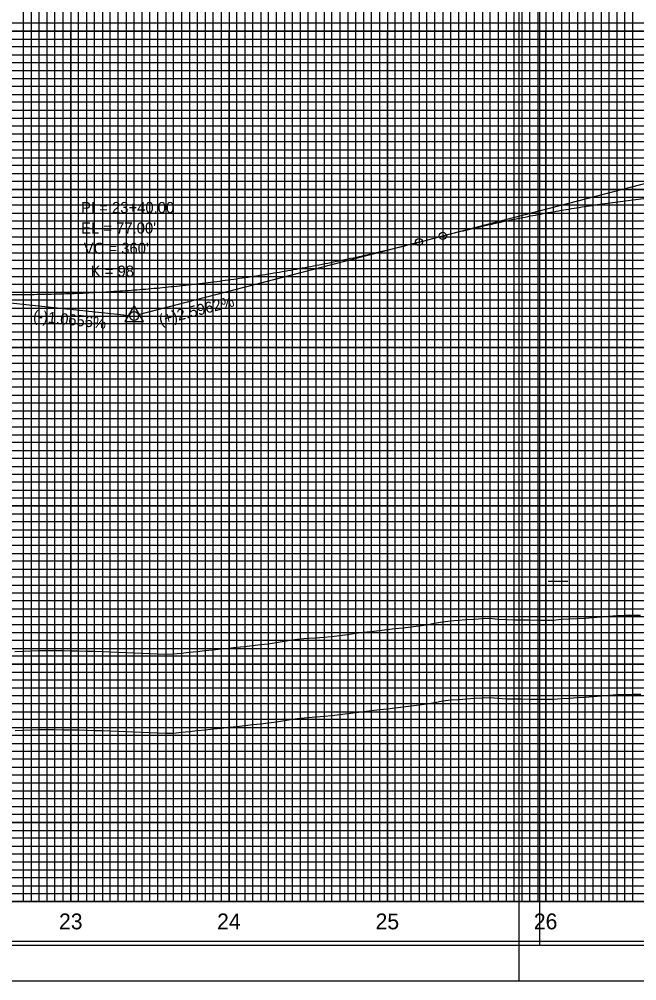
# Model space of a CAD drawing. Extents: x 2345490 to 2436403, y 465165 to 573888.
# Drawn here: x 2413163 to 2413553, y 544806 to 545413 of the extents above; entities that cross this region are included whole.
import ezdxf

# ---------------------------------------------------------------- set-up
doc = ezdxf.new("R2010")
doc.units = 0
for name, color, linetype in [('Old_Level_1', 7, 'Continuous'), ('Old_Level_18', 7, 'Continuous'), ('Old_Level_2', 7, 'Continuous'), ('Old_Level_41', 7, 'Continuous'), ('Old_Level_42', 7, 'Continuous'), ('Old_Level_43', 7, 'Continuous'), ('Old_Level_50', 7, 'Continuous'), ('Old_Level_51', 7, 'Continuous'), ('Old_Level_52', 7, 'Continuous'), ('Old_Level_57', 7, 'Continuous'), ('Old_Level_61', 7, 'Continuous'), ('Old_Level_63', 7, 'Continuous')]:
    doc.layers.add(name, color=color, linetype=linetype)

msp = doc.modelspace()

# ---------------------------------------------------------------- linework, layer by layer
at = {"layer": 'Old_Level_1'}
for points in [[(2413395.325, 544977.4105), (2413400.325, 544978.00225), (2413405.325, 544978.598), (2413410.325, 544979.19575), (2413415.325, 544979.79575), (2413420.325, 544980.493), (2413425.325, 544981.437), (2413430.325, 544982.383), (2413435.325, 544982.98225), (2413440.325, 544983.332), (2413445.325, 544983.6815), (2413450.325, 544984.0305), (2413455.325, 544984.3795), (2413460.325, 544984.5365), (2413465.325, 544984.0105), (2413470.325, 544983.69425), (2413475.325, 544983.626), (2413480.325, 544983.55975), (2413485.325, 544983.4955), (2413490.325, 544983.433), (2413495.325, 544983.3725), (2413500.325, 544983.413), (2413505.325, 544983.9285), (2413510.325, 544984.1715), (2413515.325, 544984.41425), (2413520.325, 544984.70975), (2413525.325, 544985.12475), (2413530.325, 544985.543), (2413535.325, 544985.965), (2413540.325, 544986.3115), (2413545.325, 544986.4655), (2413550.325, 544986.5135), (2413555.325, 544986.537)], [(2413160.325, 544963.578), (2413165.325, 544963.76875), (2413170.325, 544963.971), (2413175.325, 544964.17875), (2413180.325, 544964.282), (2413185.325, 544964.2065), (2413190.325, 544964.13075), (2413195.325, 544964.05475), (2413200.325, 544963.9785), (2413205.325, 544963.878), (2413210.325, 544963.747), (2413215.325, 544963.616), (2413220.325, 544963.44625), (2413225.325, 544963.20175), (2413230.325, 544962.95725), (2413235.325, 544962.7125), (2413240.325, 544962.509), (2413245.325, 544962.3255), (2413250.325, 544962.142), (2413255.325, 544961.959), (2413260.325, 544962.00775), (2413265.325, 544962.5435), (2413270.325, 544963.07975), (2413275.325, 544963.6165), (2413280.325, 544964.1505), (2413285.325, 544964.67725), (2413290.325, 544965.20425), (2413295.325, 544965.73175), (2413300.325, 544966.25925), (2413305.325, 544966.81175), (2413310.325, 544967.3675), (2413315.325, 544967.92375), (2413320.325, 544968.48025), (2413325.325, 544969.1735), (2413330.325, 544970.00175), (2413335.325, 544970.831), (2413340.325, 544971.514), (2413345.325, 544971.88175), (2413350.325, 544972.251), (2413355.325, 544972.62125), (2413360.325, 544973.10925), (2413365.325, 544973.75325), (2413370.325, 544974.39975), (2413375.325, 544975.0485), (2413380.325, 544975.67825), (2413385.325, 544976.25325), (2413390.325, 544976.83075), (2413395.325, 544977.4105)]]:
    msp.add_lwpolyline(points, dxfattribs=at)
at = {"layer": 'Old_Level_18'}
msp.add_lwpolyline([(2413745.325, 545880.52975), (2412245.325, 545880.52975), (2412245.325, 544830.52975), (2413745.325, 544830.52975)], close=True, dxfattribs=at)
at = {"layer": 'Old_Level_2'}
for p, q in [((2413430.325, 545276.1545), (2413752.66325, 545359.83825)), ((2413415.325, 545272.26025), (2413430.325, 545276.1545)), ((2413415.325, 545272.26025), (2413237.987, 545226.2205)), ((2413055.325, 545244.70975), (2413232.5905, 545225.82075))]:
    msp.add_line(p, q, dxfattribs=at)
msp.add_lwpolyline([(2413229.51925, 545222.0785), (2413241.26175, 545222.0785), (2413235.39075, 545232.20425)], close=True, dxfattribs=at)
for centre, radius in [((2413415.325, 545272.26025), 2.25), ((2413430.325, 545276.1545), 2.25), ((2413235.325, 545225.5295), 2.75), ((2413235.325, 545225.5295), 2.75)]:
    msp.add_circle(centre, radius, dxfattribs=at)
for points in [[(2413430.325, 545276.1545), (2413443.325, 545279.43075), (2413456.325, 545282.5095), (2413469.325, 545285.391), (2413482.325, 545288.075), (2413495.325, 545290.5615), (2413508.325, 545292.85075), (2413521.325, 545294.9425), (2413534.325, 545296.83675), (2413547.325, 545298.53375), (2413560.325, 545300.033), (2413573.325, 545301.335), (2413586.325, 545302.43975), (2413599.325, 545303.347), (2413612.325, 545304.05675), (2413625.325, 545304.569), (2413638.325, 545304.884), (2413651.325, 545305.00125), (2413664.325, 545304.9215), (2413677.325, 545304.644), (2413690.325, 545304.16925), (2413703.325, 545303.497), (2413716.325, 545302.62725), (2413729.325, 545301.56025), (2413742.325, 545300.29575), (2413755.325, 545298.83375), (2413768.325, 545297.1745), (2413781.325, 545295.31775), (2413794.325, 545293.2635), (2413807.325, 545291.01175), (2413820.325, 545288.56275), (2413833.325, 545285.91625), (2413846.325, 545283.0725), (2413859.325, 545280.031), (2413872.325, 545276.79225), (2413885.325, 545273.35625), (2413898.325, 545269.7225), (2413911.325, 545265.8915), (2413924.325, 545261.863), (2413937.325, 545257.637), (2413950.325, 545253.21375), (2413963.325, 545248.593), (2413976.325, 545243.775), (2413989.325, 545238.75925), (2414002.325, 545233.54625), (2414015.325, 545228.13575), (2414028.325, 545222.528), (2414041.325, 545216.72275), (2414054.325, 545210.72), (2414067.325, 545204.51975), (2414080.325, 545198.12225)], [(2413055.325, 545244.70975), (2413062.525, 545243.96875), (2413069.725, 545243.28075), (2413076.925, 545242.64525), (2413084.125, 545242.06275), (2413091.325, 545241.53275), (2413098.525, 545241.0555), (2413105.725, 545240.631), (2413112.925, 545240.25925), (2413120.125, 545239.94025), (2413127.325, 545239.674), (2413134.525, 545239.4605), (2413141.725, 545239.2995), (2413148.925, 545239.1915), (2413156.125, 545239.13625), (2413163.325, 545239.1335), (2413170.525, 545239.1835), (2413177.725, 545239.2865), (2413184.925, 545239.442), (2413192.125, 545239.65025), (2413199.325, 545239.91125), (2413206.525, 545240.225), (2413213.725, 545240.5915), (2413220.925, 545241.0105), (2413228.125, 545241.4825), (2413235.325, 545242.00725), (2413242.525, 545242.5845), (2413249.725, 545243.2145), (2413256.925, 545243.8975), (2413264.125, 545244.633), (2413271.325, 545245.42125), (2413278.525, 545246.26225), (2413285.725, 545247.156), (2413292.925, 545248.1025), (2413300.125, 545249.10175), (2413307.325, 545250.15375), (2413314.525, 545251.25825), (2413321.725, 545252.41575), (2413328.925, 545253.62575), (2413336.125, 545254.88875), (2413343.325, 545256.20425), (2413350.525, 545257.5725), (2413357.725, 545258.9935), (2413364.925, 545260.4675), (2413372.125, 545261.994), (2413379.325, 545263.573), (2413386.525, 545265.205), (2413393.725, 545266.88975), (2413400.925, 545268.62725), (2413408.125, 545270.41725), (2413415.325, 545272.26025)]]:
    msp.add_spline(points, degree=3, dxfattribs=at)
at = {"layer": 'Old_Level_41'}
for p, q in [((2413496.825, 545058.02975), (2413509.325, 545058.02975)), ((2413745.325, 544855.52975), (2412245.325, 544855.52975))]:
    msp.add_line(p, q, dxfattribs=at)
for points in [[(2413170.325, 545880.52975), (2413170.325, 544855.52975), (2413220.325, 544855.52975), (2413220.325, 545880.52975)], [(2413195.325, 545880.52975), (2413195.325, 544855.52975), (2413245.325, 544855.52975), (2413245.325, 545880.52975)], [(2413270.325, 545880.52975), (2413270.325, 544855.52975), (2413320.325, 544855.52975), (2413320.325, 545880.52975)], [(2413295.325, 545880.52975), (2413295.325, 544855.52975), (2413345.325, 544855.52975), (2413345.325, 545880.52975)], [(2413370.325, 545880.52975), (2413370.325, 544855.52975), (2413420.325, 544855.52975), (2413420.325, 545880.52975)], [(2413395.325, 545880.52975), (2413395.325, 544855.52975), (2413445.325, 544855.52975), (2413445.325, 545880.52975)], [(2413470.325, 545880.52975), (2413470.325, 544855.52975), (2413520.325, 544855.52975), (2413520.325, 545880.52975)], [(2413495.325, 545880.52975), (2413495.325, 544855.52975), (2413545.325, 544855.52975), (2413545.325, 545880.52975)], [(2413745.325, 545380.52975), (2412245.325, 545380.52975), (2412245.325, 545330.52975), (2413745.325, 545330.52975)], [(2413745.325, 545280.52975), (2412245.325, 545280.52975), (2412245.325, 545230.52975), (2413745.325, 545230.52975)], [(2413745.325, 545205.52975), (2412245.325, 545205.52975), (2412245.325, 545255.52975), (2413745.325, 545255.52975)], [(2413745.325, 545180.52975), (2412245.325, 545180.52975), (2412245.325, 545130.52975), (2413745.325, 545130.52975)], [(2413745.325, 545105.52975), (2412245.325, 545105.52975), (2412245.325, 545155.52975), (2413745.325, 545155.52975)], [(2413745.325, 545080.52975), (2412245.325, 545080.52975), (2412245.325, 545030.52975), (2413745.325, 545030.52975)], [(2413745.325, 544980.52975), (2412245.325, 544980.52975), (2412245.325, 544930.52975), (2413745.325, 544930.52975)], [(2413745.325, 544905.52975), (2412245.325, 544905.52975), (2412245.325, 544955.52975), (2413745.325, 544955.52975)], [(2413745.325, 544880.52975), (2412245.325, 544880.52975)]]:
    msp.add_lwpolyline(points, dxfattribs=at)
at = {"layer": 'Old_Level_42'}
for points in [[(2413745.325, 545405.52975), (2412245.325, 545405.52975), (2412245.325, 545455.52975), (2413745.325, 545455.52975)], [(2413745.325, 545305.52975), (2412245.325, 545305.52975), (2412245.325, 545355.52975), (2413745.325, 545355.52975)], [(2413745.325, 545005.52975), (2412245.325, 545005.52975), (2412245.325, 545055.52975), (2413745.325, 545055.52975)]]:
    msp.add_lwpolyline(points, dxfattribs=at)
at = {"layer": 'Old_Level_43'}
for points in [[(2413165.325, 545880.52975), (2413165.325, 544855.52975), (2413175.325, 544855.52975), (2413175.325, 545880.52975)], [(2413180.325, 545880.52975), (2413180.325, 544855.52975), (2413185.325, 544855.52975), (2413185.325, 545880.52975)], [(2413190.325, 545880.52975), (2413190.325, 544855.52975), (2413200.325, 544855.52975), (2413200.325, 545880.52975)], [(2413205.325, 545880.52975), (2413205.325, 544855.52975), (2413210.325, 544855.52975), (2413210.325, 545880.52975)], [(2413215.325, 545880.52975), (2413215.325, 544855.52975), (2413225.325, 544855.52975), (2413225.325, 545880.52975)], [(2413230.325, 545880.52975), (2413230.325, 544855.52975), (2413235.325, 544855.52975), (2413235.325, 545880.52975)], [(2413240.325, 545880.52975), (2413240.325, 544855.52975), (2413250.325, 544855.52975), (2413250.325, 545880.52975)], [(2413255.325, 545880.52975), (2413255.325, 544855.52975), (2413260.325, 544855.52975), (2413260.325, 545880.52975)], [(2413265.325, 545880.52975), (2413265.325, 544855.52975), (2413275.325, 544855.52975), (2413275.325, 545880.52975)], [(2413280.325, 545880.52975), (2413280.325, 544855.52975), (2413285.325, 544855.52975), (2413285.325, 545880.52975)], [(2413290.325, 545880.52975), (2413290.325, 544855.52975), (2413300.325, 544855.52975), (2413300.325, 545880.52975)], [(2413305.325, 545880.52975), (2413305.325, 544855.52975), (2413310.325, 544855.52975), (2413310.325, 545880.52975)], [(2413315.325, 545880.52975), (2413315.325, 544855.52975)], [(2413315.325, 544855.52975), (2413325.325, 544855.52975), (2413325.325, 545880.52975)], [(2413330.325, 545880.52975), (2413330.325, 544855.52975), (2413335.325, 544855.52975), (2413335.325, 545880.52975)], [(2413340.325, 545880.52975), (2413340.325, 544855.52975), (2413350.325, 544855.52975), (2413350.325, 545880.52975)], [(2413355.325, 545880.52975), (2413355.325, 544855.52975), (2413360.325, 544855.52975), (2413360.325, 545880.52975)], [(2413365.325, 545880.52975), (2413365.325, 544855.52975), (2413375.325, 544855.52975), (2413375.325, 545880.52975)], [(2413380.325, 545880.52975), (2413380.325, 544855.52975), (2413385.325, 544855.52975), (2413385.325, 545880.52975)], [(2413390.325, 545880.52975), (2413390.325, 544855.52975), (2413400.325, 544855.52975), (2413400.325, 545880.52975)], [(2413405.325, 545880.52975), (2413405.325, 544855.52975), (2413410.325, 544855.52975), (2413410.325, 545880.52975)], [(2413415.325, 545880.52975), (2413415.325, 544855.52975), (2413425.325, 544855.52975), (2413425.325, 545880.52975)], [(2413430.325, 545880.52975), (2413430.325, 544855.52975), (2413435.325, 544855.52975), (2413435.325, 545880.52975)], [(2413440.325, 545880.52975), (2413440.325, 544855.52975), (2413450.325, 544855.52975), (2413450.325, 545880.52975)], [(2413455.325, 545880.52975), (2413455.325, 544855.52975), (2413460.325, 544855.52975), (2413460.325, 545880.52975)], [(2413465.325, 545880.52975), (2413465.325, 544855.52975), (2413475.325, 544855.52975), (2413475.325, 545880.52975)], [(2413480.325, 545880.52975), (2413480.325, 544855.52975), (2413485.325, 544855.52975), (2413485.325, 545880.52975)], [(2413490.325, 545880.52975), (2413490.325, 544855.52975), (2413500.325, 544855.52975), (2413500.325, 545880.52975)], [(2413505.325, 545880.52975), (2413505.325, 544855.52975), (2413510.325, 544855.52975), (2413510.325, 545880.52975)], [(2413515.325, 545880.52975), (2413515.325, 544855.52975), (2413525.325, 544855.52975), (2413525.325, 545880.52975)], [(2413530.325, 545880.52975), (2413530.325, 544855.52975), (2413535.325, 544855.52975), (2413535.325, 545880.52975)], [(2413540.325, 545880.52975), (2413540.325, 544855.52975), (2413550.325, 544855.52975), (2413550.325, 545742.97975)], [(2413695.325, 545410.52975), (2412295.325, 545410.52975), (2412295.325, 545400.52975), (2413695.325, 545400.52975)], [(2413695.325, 545395.52975), (2412295.325, 545395.52975), (2412295.325, 545390.52975), (2413695.325, 545390.52975)], [(2413695.325, 545385.52975), (2412295.325, 545385.52975), (2412295.325, 545375.52975), (2413695.325, 545375.52975)], [(2413695.325, 545370.52975), (2412295.325, 545370.52975), (2412295.325, 545365.52975), (2413695.325, 545365.52975)], [(2413695.325, 545360.52975), (2412295.325, 545360.52975)], [(2412295.325, 545350.52975), (2413695.325, 545350.52975)], [(2413695.325, 545345.52975), (2412295.325, 545345.52975), (2412295.325, 545340.52975), (2413695.325, 545340.52975)], [(2413695.325, 545335.52975), (2412295.325, 545335.52975), (2412295.325, 545325.52975), (2413695.325, 545325.52975)], [(2413695.325, 545320.52975), (2412295.325, 545320.52975), (2412295.325, 545315.52975), (2413695.325, 545315.52975)], [(2413695.325, 545310.52975), (2412295.325, 545310.52975), (2412295.325, 545300.52975), (2413695.325, 545300.52975)], [(2413695.325, 545295.52975), (2412295.325, 545295.52975), (2412295.325, 545290.52975), (2413695.325, 545290.52975)], [(2413695.325, 545285.52975), (2412295.325, 545285.52975), (2412295.325, 545275.52975), (2413695.325, 545275.52975)], [(2413695.325, 545270.52975), (2412295.325, 545270.52975), (2412295.325, 545265.52975), (2413695.325, 545265.52975)], [(2413695.325, 545260.52975), (2412295.325, 545260.52975), (2412295.325, 545250.52975), (2413695.325, 545250.52975)], [(2413695.325, 545245.52975), (2412295.325, 545245.52975), (2412295.325, 545240.52975), (2413695.325, 545240.52975)], [(2413695.325, 545235.52975), (2412295.325, 545235.52975), (2412295.325, 545225.52975), (2413695.325, 545225.52975)], [(2413695.325, 545220.52975), (2412295.325, 545220.52975), (2412295.325, 545215.52975), (2413695.325, 545215.52975)], [(2413695.325, 545210.52975), (2412295.325, 545210.52975), (2412295.325, 545200.52975), (2413695.325, 545200.52975)], [(2413695.325, 545195.52975), (2412295.325, 545195.52975), (2412295.325, 545190.52975), (2413695.325, 545190.52975)], [(2413695.325, 545185.52975), (2412295.325, 545185.52975), (2412295.325, 545175.52975), (2413695.325, 545175.52975)], [(2413695.325, 545170.52975), (2412295.325, 545170.52975), (2412295.325, 545165.52975), (2413695.325, 545165.52975)], [(2413695.325, 545160.52975), (2412295.325, 545160.52975), (2412295.325, 545150.52975), (2413695.325, 545150.52975)], [(2413695.325, 545145.52975), (2412295.325, 545145.52975), (2412295.325, 545140.52975), (2413695.325, 545140.52975)], [(2413695.325, 545135.52975), (2412295.325, 545135.52975), (2412295.325, 545125.52975), (2413695.325, 545125.52975)], [(2413695.325, 545120.52975), (2412295.325, 545120.52975), (2412295.325, 545115.52975), (2413695.325, 545115.52975)], [(2413695.325, 545110.52975), (2412295.325, 545110.52975), (2412295.325, 545100.52975), (2413695.325, 545100.52975)], [(2413695.325, 545095.52975), (2412295.325, 545095.52975), (2412295.325, 545090.52975), (2413695.325, 545090.52975)], [(2413695.325, 545085.52975), (2412295.325, 545085.52975), (2412295.325, 545075.52975), (2413695.325, 545075.52975)], [(2413695.325, 545070.52975), (2412295.325, 545070.52975), (2412295.325, 545065.52975), (2413695.325, 545065.52975)], [(2413695.325, 545060.52975), (2412295.325, 545060.52975)], [(2412295.325, 545050.52975), (2413695.325, 545050.52975)], [(2413695.325, 545045.52975), (2412295.325, 545045.52975), (2412295.325, 545040.52975), (2413695.325, 545040.52975)], [(2413695.325, 545035.52975), (2412295.325, 545035.52975)], [(2412295.325, 545025.52975), (2413695.325, 545025.52975)], [(2413695.325, 545020.52975), (2412295.325, 545020.52975), (2412295.325, 545015.52975), (2413695.325, 545015.52975)], [(2413695.325, 545010.52975), (2412295.325, 545010.52975), (2412295.325, 545000.52975), (2413695.325, 545000.52975)], [(2413695.325, 544995.52975), (2412295.325, 544995.52975), (2412295.325, 544990.52975), (2413695.325, 544990.52975)], [(2413695.325, 544985.52975), (2412295.325, 544985.52975), (2412295.325, 544975.52975), (2413695.325, 544975.52975)], [(2413695.325, 544970.52975), (2412295.325, 544970.52975), (2412295.325, 544965.52975), (2413695.325, 544965.52975)], [(2413695.325, 544960.52975), (2412295.325, 544960.52975), (2412295.325, 544950.52975), (2413695.325, 544950.52975)], [(2413695.325, 544945.52975), (2412295.325, 544945.52975), (2412295.325, 544940.52975), (2413695.325, 544940.52975)], [(2413695.325, 544935.52975), (2412295.325, 544935.52975), (2412295.325, 544925.52975), (2413695.325, 544925.52975)], [(2413695.325, 544920.52975), (2412295.325, 544920.52975), (2412295.325, 544915.52975), (2413695.325, 544915.52975)], [(2413695.325, 544910.52975), (2412295.325, 544910.52975), (2412295.325, 544900.52975), (2413695.325, 544900.52975)], [(2413695.325, 544895.52975), (2412295.325, 544895.52975), (2412295.325, 544890.52975), (2413695.325, 544890.52975)], [(2413695.325, 544885.52975), (2412295.325, 544885.52975), (2412295.325, 544875.52975), (2413695.325, 544875.52975)], [(2413695.325, 544870.52975), (2412295.325, 544870.52975), (2412295.325, 544865.52975), (2413695.325, 544865.52975)], [(2413695.325, 544860.52975), (2412295.325, 544860.52975)]]:
    msp.add_lwpolyline(points, dxfattribs=at)
at = {"layer": 'Old_Level_50'}
msp.add_line((2413478.325, 544805.52975), (2413478.325, 544805.52975), dxfattribs=at)
for points in [[(2413757.825, 545883.07975), (2412091.325, 545883.07975), (2412091.325, 544827.97975), (2413757.825, 544827.97975)], [(2415157.825, 545883.07975), (2413491.325, 545883.07975), (2413491.325, 544827.97975), (2415157.825, 544827.97975)]]:
    msp.add_lwpolyline(points, close=True, dxfattribs=at)
at = {"layer": 'Old_Level_51'}
for points in [[(2413762.325, 545905.52975), (2412078.325, 545905.52975), (2412078.325, 544805.52975), (2413762.325, 544805.52975)], [(2415162.325, 545905.52975), (2413478.325, 545905.52975), (2413478.325, 544805.52975), (2415162.325, 544805.52975)]]:
    msp.add_lwpolyline(points, close=True, dxfattribs=at)
at = {"layer": 'Old_Level_52'}
msp.add_line((2413491.325, 544827.97975), (2413491.325, 544827.97975), dxfattribs=at)
at = {"layer": 'Old_Level_57'}
for p, q in [((2410845.32525, 545405.52975), (2417795.32475, 545405.52975)), ((2413195.32475, 544855.62975), (2413195.32475, 545405.62975)), ((2413195.32475, 544855.52975), (2413195.32475, 545405.52975)), ((2413295.32475, 544855.62975), (2413295.32475, 545405.62975)), ((2413295.32475, 544855.52975), (2413295.32475, 545405.52975)), ((2413395.32475, 544855.62975), (2413395.32475, 545405.62975)), ((2413395.32475, 544855.52975), (2413395.32475, 545405.52975)), ((2413495.32475, 544855.62975), (2413495.32475, 545405.62975)), ((2413495.32475, 544855.52975), (2413495.32475, 545405.52975)), ((2410845.32525, 545355.52975), (2417795.32475, 545355.52975)), ((2410845.32525, 545305.52975), (2417795.32475, 545305.52975)), ((2410845.32525, 545255.52975), (2417795.32475, 545255.52975)), ((2410845.32525, 545205.52975), (2417795.32475, 545205.52975)), ((2410845.32525, 545155.52975), (2417795.32475, 545155.52975)), ((2410845.32525, 545105.52975), (2417795.32475, 545105.52975)), ((2410845.32525, 545055.52975), (2417795.32475, 545055.52975)), ((2410845.32525, 545005.52975), (2417795.32475, 545005.52975)), ((2410845.32525, 544955.52975), (2417795.32475, 544955.52975)), ((2410845.325, 544905.52975), (2417795.32475, 544905.52975)), ((2410845.32525, 544855.52975), (2417795.32475, 544855.52975))]:
    msp.add_line(p, q, dxfattribs=at)
at = {"layer": 'Old_Level_61'}
for points in [[(2413395.105, 545027.41), (2413400.105, 545028.00175), (2413405.105, 545028.5975), (2413410.105, 545029.19525), (2413415.105, 545029.79525), (2413420.105, 545030.4925), (2413425.105, 545031.4365), (2413430.105, 545032.3825), (2413435.105, 545032.98175), (2413440.105, 545033.3315), (2413445.105, 545033.681), (2413450.105, 545034.03), (2413455.105, 545034.379), (2413460.105, 545034.536), (2413465.105, 545034.01), (2413470.105, 545033.69375), (2413475.105, 545033.6255), (2413480.105, 545033.55925), (2413485.105, 545033.495), (2413490.105, 545033.4325), (2413495.105, 545033.372), (2413500.105, 545033.4125), (2413505.105, 545033.928), (2413510.105, 545034.171), (2413515.105, 545034.41375), (2413520.105, 545034.70925), (2413525.105, 545035.12425), (2413530.105, 545035.5425), (2413535.105, 545035.9645), (2413540.105, 545036.311), (2413545.105, 545036.465), (2413550.105, 545036.513), (2413555.105, 545036.5365)], [(2413160.105, 545013.5775), (2413165.105, 545013.76825), (2413170.105, 545013.9705), (2413175.105, 545014.17825), (2413180.105, 545014.2815), (2413185.105, 545014.206), (2413190.105, 545014.13025), (2413195.105, 545014.05425), (2413200.105, 545013.978), (2413205.105, 545013.8775), (2413210.105, 545013.7465), (2413215.105, 545013.6155), (2413220.105, 545013.44575), (2413225.105, 545013.20125), (2413230.105, 545012.95675), (2413235.105, 545012.712), (2413240.105, 545012.5085), (2413245.105, 545012.325), (2413250.105, 545012.1415), (2413255.105, 545011.9585), (2413260.105, 545012.00725), (2413265.105, 545012.543), (2413270.105, 545013.07925), (2413275.105, 545013.616), (2413280.105, 545014.15), (2413285.105, 545014.67675), (2413290.105, 545015.20375), (2413295.105, 545015.73125), (2413300.105, 545016.25875), (2413305.105, 545016.81125), (2413310.105, 545017.367), (2413315.105, 545017.92325), (2413320.105, 545018.47975), (2413325.105, 545019.173), (2413330.105, 545020.00125), (2413335.105, 545020.8305), (2413340.105, 545021.5135), (2413345.105, 545021.88125), (2413350.105, 545022.2505), (2413355.105, 545022.62075), (2413360.105, 545023.10875), (2413365.105, 545023.75275), (2413370.105, 545024.39925), (2413375.105, 545025.048), (2413380.105, 545025.67775), (2413385.105, 545026.25275), (2413390.105, 545026.83025), (2413395.105, 545027.41)]]:
    msp.add_lwpolyline(points, dxfattribs=at)
at = {"layer": 'Old_Level_63'}
msp.add_line((2410895.325, 544855.52975), (2417769.23375, 544855.52975), dxfattribs=at)

# ---------------------------------------------------------------- texts
at = {"layer": 'Old_Level_1'}
for s, p in [('23', (2413187.934, 544838.0295)), ('24', (2413287.7765, 544838.0295)), ('25', (2413387.869, 544838.0295)), ('26', (2413487.81, 544838.0295))]:
    msp.add_text(s, height=10.000001, dxfattribs=at).set_placement(p)
at = {"layer": 'Old_Level_2'}
for s, height, p in [('PI = 23+40.00', 7.0000005, (2413201.9045, 545290.5615)), ("EL = 77.00'", 7.0000005, (2413201.8815, 545277.6355)), ("VC = 360'", 7.000001, (2413203.572, 545264.82325)), ('K = 98', 7.000001, (2413207.971, 545250.39025))]:
    msp.add_text(s, height=height, dxfattribs=at).set_placement(p)
for s, rotation, p in [('(+)2.5962%', 14.55357222, (2413252.07175, 545219.5455)), ('(-)1.0656%', 353.91766389, (2413171.3115, 545222.29375))]:
    msp.add_text(s, height=7.000001, rotation=rotation, dxfattribs=at).set_placement(p)

doc.saveas('drawing.dxf')
